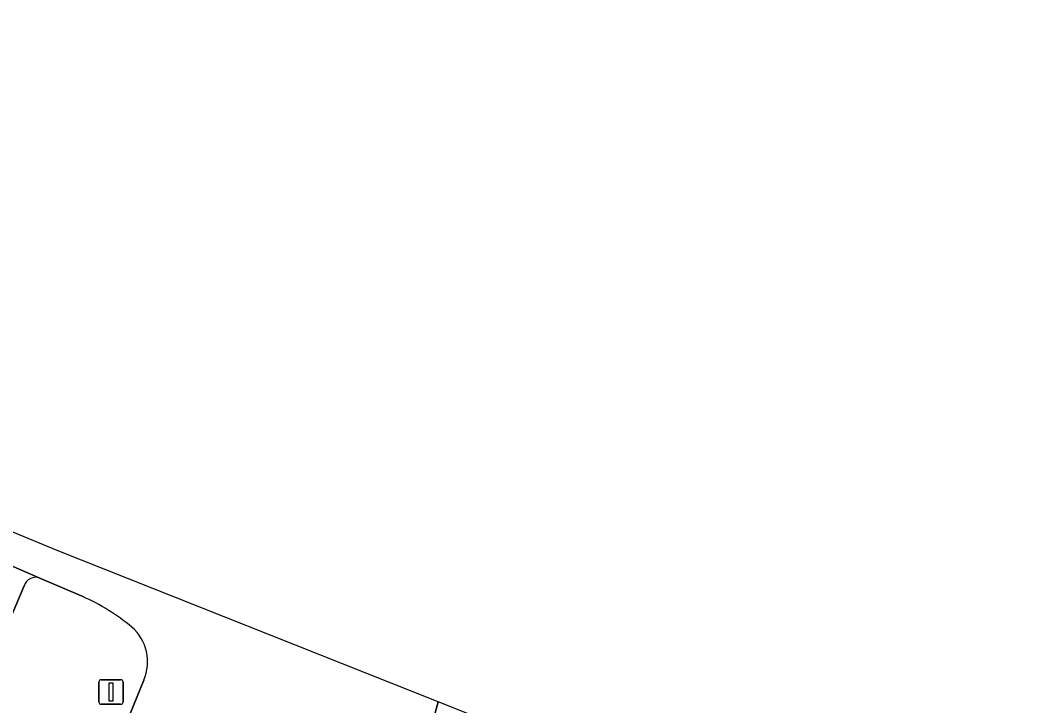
# Model space of a CAD drawing. Extents: x 162073 to 163043, y 381818 to 382561.
# Drawn here: x 162471.64 to 162513.48, y 382518.29 to 382546.31 of the extents above; entities that cross this region are included whole.
import ezdxf

# ---------------------------------------------------------------- set-up
doc = ezdxf.new("R2010")
doc.units = 0
for name, color, linetype in [('IMGEO_Fietspad_gesloten', 7, 'Continuous'), ('IMGEO_Rijbaan_lokaal_gesloten', 7, 'Continuous'), ('IMGEO_Verkeersbordpaal', 7, 'Continuous'), ('IMGEO_Verkeerseiland_groen', 7, 'Continuous')]:
    doc.layers.add(name, color=color, linetype=linetype)

msp = doc.modelspace()

# ---------------------------------------------------------------- linework, layer by layer
at = {"layer": 'IMGEO_Fietspad_gesloten'}
for points in [[(162472.438, 382523.506), (162471.054, 382524.105), (162469.496, 382524.779)], [(162469.965, 382518.904), (162471.794, 382523.188)]]:
    msp.add_lwpolyline(points, dxfattribs=at)
msp.add_arc((162472.271, 382523.034), 0.501, 70.5037, 162.0556, dxfattribs=at)
at = {"layer": 'IMGEO_Rijbaan_lokaal_gesloten'}
for points in [[(163018.573, 382480.059), (162974.141, 382488.446), (162744.173, 382544.816), (162707.132, 382546.311), (162665.053, 382540.041), (162584.286, 382516.986), (162542.133, 382512.019), (162515.839, 382512.978), (162501.135, 382513.514), (162488.722, 382518.442), (162488.217, 382516.6), (162489.529, 382516.049)], [(162488.722, 382518.442), (162473.143, 382524.628), (162466.322, 382527.451), (162465.868, 382526.328), (162468.933, 382525.027), (162469.496, 382524.779), (162471.054, 382524.105), (162472.438, 382523.506), (162474.188, 382522.749)], [(162476.685, 382519.33), (162475.541, 382516.523)], [(162488.217, 382516.6), (162488.722, 382518.442)]]:
    msp.add_lwpolyline(points, dxfattribs=at)
for centre, radius, start, end in [((162470.607, 382514.754), 8.76, 50.3362, 65.8685), ((162474.972, 382520.084), 1.872, 336.2525, 49.068)]:
    msp.add_arc(centre, radius, start, end, dxfattribs=at)
at = {"layer": 'IMGEO_Verkeersbordpaal'}
for p, q in [((162474.85, 382518.444), (162474.85, 382519.244)), ((162474.85, 382519.244), (162474.85, 382518.444)), ((162474.95, 382519.344), (162475.74, 382519.344)), ((162475.74, 382519.344), (162474.95, 382519.344)), ((162475.84, 382519.244), (162475.84, 382518.444)), ((162475.84, 382518.444), (162475.84, 382519.244)), ((162475.74, 382518.344), (162474.95, 382518.344)), ((162474.95, 382518.344), (162475.74, 382518.344))]:
    msp.add_line(p, q, dxfattribs=at)
msp.add_lwpolyline([(162475.27, 382519.219), (162475.42, 382519.219), (162475.42, 382518.469), (162475.27, 382518.469), (162475.27, 382519.219)], dxfattribs=at)
for centre, start, end in [((162474.95, 382519.244), 90, 180), ((162474.95, 382519.244), 90, 180), ((162475.74, 382519.244), 0, 90), ((162475.74, 382519.244), 360, 90), ((162474.95, 382518.444), 180, 270), ((162474.95, 382518.444), 180, 270), ((162475.74, 382518.444), 270, 0), ((162475.74, 382518.444), 270, 0)]:
    msp.add_arc(centre, 0.1, start, end, dxfattribs=at)
at = {"layer": 'IMGEO_Verkeerseiland_groen'}
for points in [[(162471.794, 382523.188), (162469.965, 382518.904)], [(162474.188, 382522.749), (162472.438, 382523.506)], [(162475.541, 382516.523), (162476.685, 382519.33)]]:
    msp.add_lwpolyline(points, dxfattribs=at)
for centre, radius, start, end in [((162472.271, 382523.034), 0.501, 70.5037, 162.0556), ((162470.607, 382514.754), 8.76, 50.3362, 65.8685), ((162474.972, 382520.084), 1.872, 336.2525, 49.068)]:
    msp.add_arc(centre, radius, start, end, dxfattribs=at)

doc.saveas('drawing.dxf')
